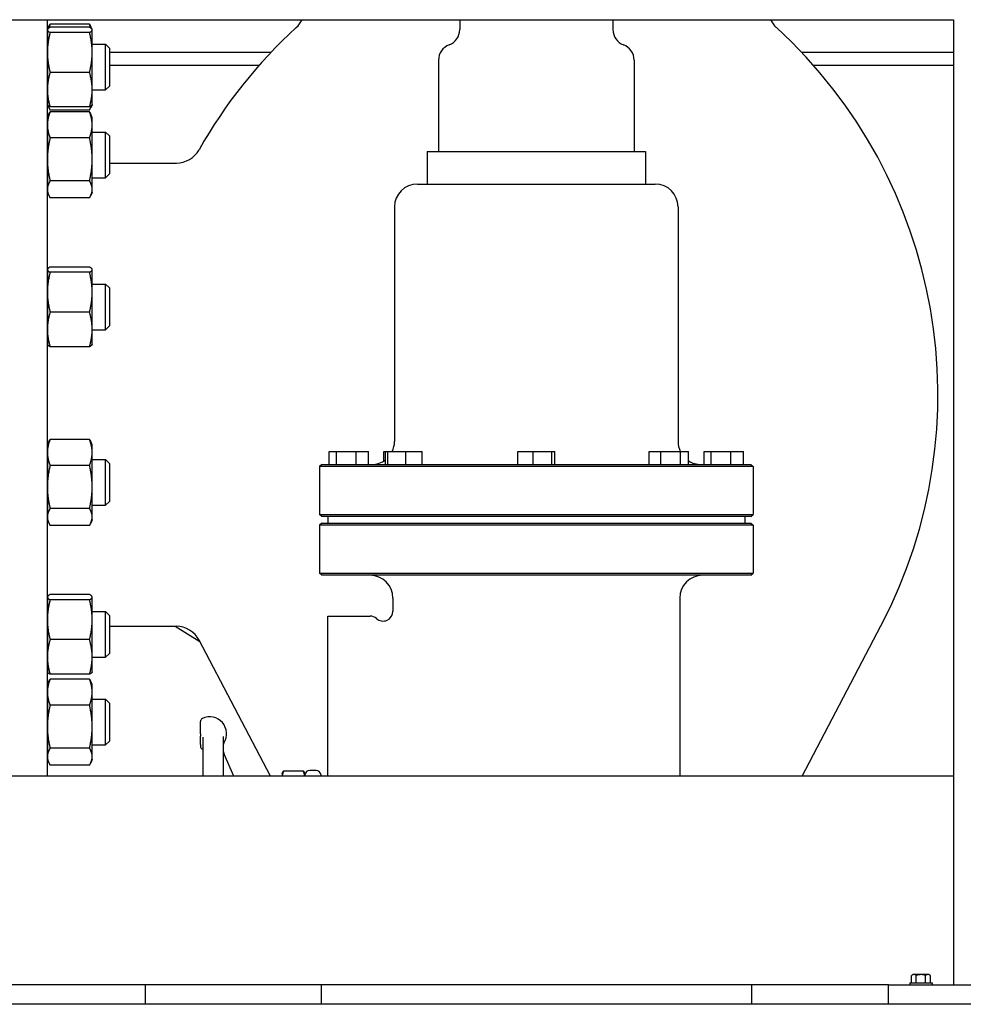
# Model space of a CAD drawing. Header units: inches. Extents: x 5 to 1128, y -85 to 748.
# Tile 584 of 656: x 927 to 945, y 336 to 355. Entities that reach past the tile are written whole.
import ezdxf

# ---------------------------------------------------------------- set-up
doc = ezdxf.new("R2010")
doc.units = ezdxf.units.IN
doc.header["$LTSCALE"] = 32
doc.header["$MEASUREMENT"] = 0
doc.layers.add('Visible (ANSI)', color=7, linetype='Continuous', lineweight=30)

msp = doc.modelspace()

# ---------------------------------------------------------------- linework, layer by layer
at = {"layer": 'Visible (ANSI)'}
for p, q in [((910.55578, 355.10867), (945.05578, 355.10867)), ((927.67578, 355.10867), (927.67578, 340.60867)), ((935.58703, 355.10867), (935.58703, 354.91789)), ((938.52453, 355.10867), (938.52453, 354.91789)), ((945.05578, 355.10867), (945.05578, 336.60867)), ((927.68078, 354.91869), (927.68327, 354.92402)), ((927.68078, 354.91869), (927.68078, 354.91339)), ((927.68078, 354.91339), (927.68078, 354.48111)), ((927.68327, 354.92402), (927.70985, 354.98103)), ((928.48792, 355.0238), (927.73265, 355.0238)), ((928.48792, 354.96368), (927.73265, 354.96368)), ((928.48792, 354.86311), (927.73265, 354.86311)), ((928.5373, 354.92402), (928.51071, 354.98103)), ((928.53978, 354.91869), (928.5373, 354.92402)), ((928.53978, 354.91339), (928.53978, 354.91869)), ((928.53978, 354.48111), (928.53978, 354.91339)), ((927.67578, 354.63719), (927.68078, 354.63719)), ((927.68078, 354.48111), (927.68078, 353.76741)), ((928.53978, 354.63719), (928.79787, 354.63719)), ((928.53978, 353.76741), (928.53978, 354.48111)), ((928.79787, 353.76219), (928.79787, 354.63719)), ((928.87078, 354.56427), (928.79787, 354.63719)), ((928.87078, 354.56427), (928.87078, 353.8351)), ((928.87078, 354.48367), (931.96858, 354.48367)), ((942.14298, 354.48367), (945.05578, 354.48367)), ((935.18078, 354.33242), (935.18078, 352.58242)), ((938.93078, 354.33242), (938.93078, 352.58242)), ((928.48792, 354.09912), (927.73265, 354.09912)), ((931.74028, 354.23367), (928.87078, 354.23367)), ((945.05578, 354.23367), (942.37129, 354.23367)), ((927.67578, 353.76219), (927.68078, 353.76219)), ((927.68078, 353.76741), (927.68078, 353.48069)), ((928.53978, 353.48069), (928.53978, 353.76741)), ((928.53978, 353.76219), (928.79787, 353.76219)), ((928.87078, 353.8351), (928.79787, 353.76219)), ((927.68078, 353.48069), (927.68327, 353.47535)), ((927.68327, 353.47535), (927.70985, 353.41835)), ((928.48792, 353.4357), (927.73265, 353.4357)), ((928.48792, 353.37557), (927.73265, 353.37557)), ((928.48792, 353.34148), (927.73265, 353.34148)), ((928.5373, 353.47535), (928.51071, 353.41835)), ((928.53978, 353.48069), (928.5373, 353.47535)), ((927.68078, 353.23636), (927.70985, 353.2987)), ((927.68078, 353.23636), (927.68078, 353.0919)), ((928.53978, 353.23636), (928.51071, 353.2987)), ((928.53978, 353.0919), (928.53978, 353.23636)), ((927.68078, 353.0919), (927.68078, 352.43027)), ((928.53978, 352.43027), (928.53978, 353.0919)), ((927.67578, 352.95486), (927.68078, 352.95486)), ((928.48792, 352.84233), (927.73265, 352.84233)), ((928.53978, 352.95486), (928.79787, 352.95486)), ((928.79787, 352.07986), (928.79787, 352.95486)), ((928.87078, 352.88195), (928.79787, 352.95486)), ((928.87078, 352.88195), (928.87078, 352.15278)), ((927.68078, 352.43027), (927.68078, 351.85573)), ((928.53978, 351.85573), (928.53978, 352.43027)), ((934.96203, 352.58242), (939.14953, 352.58242)), ((934.96203, 352.58242), (934.96203, 351.95742)), ((939.14953, 352.58242), (939.14953, 351.95742)), ((928.87078, 352.36117), (930.15403, 352.36117)), ((927.67578, 352.07986), (927.68078, 352.07986)), ((928.53978, 352.07986), (928.79787, 352.07986)), ((928.87078, 352.15278), (928.79787, 352.07986)), ((927.68078, 351.85573), (927.68078, 351.79836)), ((928.48792, 352.01821), (927.73265, 352.01821)), ((928.53978, 351.79836), (928.53978, 351.85573)), ((934.77453, 351.95742), (939.33703, 351.95742)), ((927.68078, 351.79836), (927.70985, 351.73602)), ((928.48792, 351.69325), (927.73265, 351.69325)), ((928.53978, 351.79836), (928.51071, 351.73602)), ((934.33703, 351.51992), (934.33703, 347.01992)), ((939.77453, 351.51992), (939.77453, 347.01992)), ((927.68078, 350.32249), (927.68327, 350.32783)), ((927.68078, 350.32249), (927.68078, 350.3172)), ((928.48792, 350.36748), (927.73265, 350.36748)), ((928.53978, 350.32249), (928.5373, 350.32783)), ((928.53978, 350.3172), (928.53978, 350.32249)), ((927.68078, 350.3172), (927.68078, 349.88492)), ((928.48792, 350.26692), (927.73265, 350.26692)), ((928.53978, 349.88492), (928.53978, 350.3172)), ((927.67578, 350.04099), (927.68078, 350.04099)), ((928.53978, 350.04099), (928.79787, 350.04099)), ((928.79787, 349.16599), (928.79787, 350.04099)), ((928.87078, 349.96808), (928.79787, 350.04099)), ((928.87078, 349.96808), (928.87078, 349.23891)), ((927.68078, 349.88492), (927.68078, 349.17122)), ((928.53978, 349.17122), (928.53978, 349.88492)), ((928.48792, 349.50293), (927.73265, 349.50293)), ((928.87078, 349.23891), (928.79787, 349.16599)), ((927.67578, 349.16599), (927.68078, 349.16599)), ((927.68078, 349.17122), (927.68078, 348.88449)), ((928.53978, 348.88449), (928.53978, 349.17122)), ((928.53978, 349.16599), (928.79787, 349.16599)), ((927.68078, 348.88449), (927.68327, 348.87916)), ((928.48792, 348.8395), (927.73265, 348.8395)), ((928.53978, 348.88449), (928.5373, 348.87916)), ((927.68078, 346.95785), (927.70985, 347.02019)), ((927.68078, 346.95785), (927.68078, 346.81339)), ((928.48792, 347.06296), (927.73265, 347.06296)), ((928.53978, 346.95785), (928.51071, 347.02019)), ((928.53978, 346.81339), (928.53978, 346.95785)), ((927.68078, 346.81339), (927.68078, 346.15175)), ((928.53978, 346.15175), (928.53978, 346.81339)), ((933.08442, 346.58242), (933.08442, 346.83242)), ((933.08442, 346.83242), (933.22338, 346.83242)), ((933.22338, 346.83242), (933.601, 346.83242)), ((933.22338, 346.58242), (933.22338, 346.83242)), ((933.601, 346.83242), (933.83965, 346.83242)), ((933.601, 346.58242), (933.601, 346.83242)), ((933.83965, 346.58242), (933.83965, 346.83242)), ((934.13497, 346.83242), (934.16477, 346.83242)), ((934.13497, 346.65117), (934.13497, 346.83242)), ((934.16477, 346.83242), (934.20691, 346.83242)), ((934.16477, 346.58242), (934.16477, 346.83242)), ((934.20691, 346.58242), (934.20691, 346.83242)), ((934.20691, 346.83242), (934.55676, 346.83242)), ((934.55676, 346.83242), (934.86447, 346.83242)), ((934.55676, 346.58242), (934.55676, 346.83242)), ((934.86447, 346.58242), (934.86447, 346.83242)), ((936.69998, 346.83242), (936.99823, 346.83242)), ((936.69998, 346.58242), (936.69998, 346.83242)), ((936.99823, 346.58242), (936.99823, 346.83242)), ((936.99823, 346.83242), (937.35403, 346.83242)), ((937.35403, 346.83242), (937.41158, 346.83242)), ((937.35403, 346.58242), (937.35403, 346.83242)), ((937.41158, 346.58242), (937.41158, 346.83242)), ((939.2173, 346.83242), (939.44362, 346.83242)), ((939.2173, 346.58242), (939.2173, 346.83242)), ((939.44362, 346.83242), (939.82327, 346.83242)), ((939.44362, 346.58242), (939.44362, 346.83242)), ((939.82327, 346.58242), (939.82327, 346.83242)), ((939.82327, 346.83242), (939.97659, 346.83242)), ((939.97659, 346.58242), (939.97659, 346.83242)), ((940.27192, 346.83242), (940.41088, 346.83242)), ((940.27192, 346.58242), (940.27192, 346.83242)), ((940.41088, 346.83242), (940.7885, 346.83242)), ((940.41088, 346.58242), (940.41088, 346.83242)), ((940.7885, 346.83242), (941.02715, 346.83242)), ((940.7885, 346.58242), (940.7885, 346.83242)), ((941.02715, 346.58242), (941.02715, 346.83242)), ((927.67578, 346.67635), (927.68078, 346.67635)), ((928.48792, 346.56381), (927.73265, 346.56381)), ((928.53978, 346.67635), (928.79787, 346.67635)), ((928.79787, 345.80135), (928.79787, 346.67635)), ((928.87078, 346.60343), (928.79787, 346.67635)), ((928.87078, 346.60343), (928.87078, 345.87426)), ((932.9412, 346.58242), (932.89953, 346.54075)), ((932.9412, 346.58242), (941.17037, 346.58242)), ((941.17037, 346.58242), (941.21203, 346.54075)), ((941.21203, 346.54075), (932.89953, 346.54075)), ((932.89953, 346.54075), (932.89953, 345.62409)), ((941.21203, 346.54075), (941.21203, 345.62409)), ((927.68078, 346.15175), (927.68078, 345.57721)), ((928.53978, 345.57721), (928.53978, 346.15175)), ((927.67578, 345.80135), (927.68078, 345.80135)), ((928.53978, 345.80135), (928.79787, 345.80135)), ((928.87078, 345.87426), (928.79787, 345.80135)), ((928.48792, 345.73969), (927.73265, 345.73969)), ((932.89953, 345.62409), (941.21203, 345.62409)), ((932.9412, 345.58242), (932.89953, 345.62409)), ((941.17037, 345.58242), (941.21203, 345.62409)), ((927.68078, 345.57721), (927.68078, 345.51985)), ((927.68078, 345.51985), (927.70985, 345.45751)), ((928.48792, 345.41473), (927.73265, 345.41473)), ((928.53978, 345.51985), (928.51071, 345.45751)), ((928.53978, 345.51985), (928.53978, 345.57721)), ((932.9412, 345.45742), (932.89953, 345.41575)), ((941.21203, 345.41575), (932.89953, 345.41575)), ((932.89953, 345.41575), (932.89953, 344.49909)), ((941.17037, 345.58242), (932.9412, 345.58242)), ((932.9412, 345.45742), (941.17037, 345.45742)), ((933.05578, 345.58242), (933.05578, 345.45742)), ((941.05578, 345.58242), (941.05578, 345.45742)), ((941.17037, 345.45742), (941.21203, 345.41575)), ((941.21203, 345.41575), (941.21203, 344.49909)), ((932.89953, 344.49909), (941.21203, 344.49909)), ((932.9412, 344.45742), (932.89953, 344.49909)), ((941.17037, 344.45742), (941.21203, 344.49909)), ((941.17037, 344.45742), (932.9412, 344.45742)), ((927.68078, 344.04398), (927.68327, 344.04931)), ((927.68078, 344.04398), (927.68078, 344.03868)), ((927.68078, 344.03868), (927.68078, 343.6064)), ((928.48792, 344.08896), (927.73265, 344.08896)), ((928.48792, 343.9884), (927.73265, 343.9884)), ((928.53978, 344.04398), (928.5373, 344.04931)), ((928.53978, 344.03868), (928.53978, 344.04398)), ((928.53978, 343.6064), (928.53978, 344.03868)), ((934.30578, 344.01992), (934.30578, 343.76818)), ((939.80578, 344.01992), (939.80578, 340.60867)), ((927.67578, 343.76248), (927.68078, 343.76248)), ((928.53978, 343.76248), (928.79787, 343.76248)), ((928.79787, 342.88748), (928.79787, 343.76248)), ((928.87078, 343.68956), (928.79787, 343.76248)), ((927.68078, 343.6064), (927.68078, 342.8927)), ((928.53978, 342.8927), (928.53978, 343.6064)), ((928.87078, 343.68956), (928.87078, 342.96039)), ((933.05578, 340.60867), (933.05578, 343.67617)), ((933.05578, 343.67617), (933.86828, 343.67617)), ((928.87078, 343.48117), (930.14851, 343.48117)), ((930.12762, 343.48117), (930.60373, 343.1897)), ((942.15493, 340.60867), (943.66446, 343.4885)), ((928.48792, 343.22441), (927.73265, 343.22441)), ((931.95664, 340.60867), (930.59136, 343.2133)), ((928.87078, 342.96039), (928.79787, 342.88748)), ((927.67578, 342.88748), (927.68078, 342.88748)), ((927.68078, 342.8927), (927.68078, 342.60598)), ((928.53978, 342.60598), (928.53978, 342.8927)), ((928.53978, 342.88748), (928.79787, 342.88748)), ((927.68078, 342.60598), (927.68327, 342.60064)), ((928.53978, 342.60598), (928.5373, 342.60064)), ((927.68078, 342.36165), (927.70985, 342.42399)), ((928.48792, 342.56099), (927.73265, 342.56099)), ((928.48792, 342.46677), (927.73265, 342.46677)), ((928.53978, 342.36165), (928.51071, 342.42399)), ((927.68078, 342.36165), (927.68078, 342.21719)), ((927.68078, 342.21719), (927.68078, 341.55556)), ((928.53978, 342.21719), (928.53978, 342.36165)), ((928.53978, 341.55556), (928.53978, 342.21719)), ((927.67578, 342.08015), (927.68078, 342.08015)), ((928.53978, 342.08015), (928.79787, 342.08015)), ((928.79787, 341.20515), (928.79787, 342.08015)), ((928.87078, 342.00723), (928.79787, 342.08015)), ((928.48792, 341.96762), (927.73265, 341.96762)), ((928.87078, 342.00723), (928.87078, 341.27807)), ((930.61678, 341.421), (930.61678, 341.65598)), ((927.68078, 341.55556), (927.68078, 340.98102)), ((928.53978, 340.98102), (928.53978, 341.55556)), ((928.87078, 341.27807), (928.79787, 341.20515)), ((930.61678, 341.421), (930.61678, 341.37567)), ((930.61678, 341.21427), (930.61678, 341.37567)), ((930.66928, 340.60867), (930.66928, 341.35726)), ((931.05428, 341.36836), (931.05428, 340.60867)), ((927.67578, 341.20515), (927.68078, 341.20515)), ((928.48792, 341.1435), (927.73265, 341.1435)), ((928.53978, 341.20515), (928.79787, 341.20515)), ((930.61678, 341.21427), (930.61678, 341.18147)), ((927.68078, 340.98102), (927.68078, 340.92365)), ((927.68078, 340.92365), (927.70985, 340.86131)), ((928.53978, 340.92365), (928.51071, 340.86131)), ((928.53978, 340.92365), (928.53978, 340.98102)), ((931.25798, 340.60867), (931.07016, 341.03052)), ((928.48792, 340.81854), (927.73265, 340.81854)), ((932.21378, 340.71233), (932.58479, 340.71233)), ((932.83238, 340.71792), (932.71203, 340.71792)), ((945.05578, 340.60867), (910.55578, 340.60867)), ((932.18028, 340.65867), (932.19707, 340.68774)), ((932.18028, 340.65867), (932.18028, 340.60867)), ((932.61828, 340.65867), (932.6015, 340.68774)), ((932.61828, 340.60867), (932.61828, 340.65867)), ((932.61868, 340.63276), (932.61868, 340.60867)), ((944.25065, 336.64767), (944.25065, 336.78345)), ((944.29568, 336.80267), (944.27478, 336.80267)), ((944.43078, 336.80267), (944.29568, 336.80267)), ((944.34072, 336.64767), (944.34072, 336.78345)), ((944.56588, 336.80267), (944.43078, 336.80267)), ((944.52085, 336.64767), (944.52085, 336.78345)), ((944.58678, 336.80267), (944.56588, 336.80267)), ((944.61092, 336.64767), (944.61092, 336.78345)), ((943.80578, 336.60867), (911.80578, 336.60867)), ((929.55578, 336.60867), (929.55578, 336.23367)), ((932.93078, 336.60867), (932.93078, 336.23367)), ((941.18078, 336.60867), (941.18078, 336.23367)), ((943.80578, 336.60867), (947.80578, 336.60867)), ((943.80578, 336.23367), (943.80578, 336.60867)), ((944.21478, 336.64767), (944.64678, 336.64767)), ((944.21478, 336.64767), (944.21478, 336.60867)), ((944.64678, 336.64767), (944.64678, 336.60867)), ((985.18078, 336.23367), (907.80578, 336.23367))]:
    msp.add_line(p, q, dxfattribs=at)
for centre, radius, start, end in [((932.11578, 355.32956), 0.5, 312.497008, 333.782643), ((941.99578, 355.32956), 0.5, 206.217357, 227.502992), ((938.90361, 347.92117), 9.54783, 132.497008, 150.551), ((935.27453, 354.91789), 0.3125, 290.487315, 0), ((938.83703, 354.91789), 0.3125, 180, 249.512685), ((935.20796, 347.92117), 9.54783, 332.337698, 47.502992), ((935.49328, 354.33242), 0.3125, 110.487315, 180), ((938.61828, 354.33242), 0.3125, 0, 69.512685), ((930.15403, 352.86117), 0.5, 270, 330.551), ((934.77453, 351.51992), 0.4375, 90, 180), ((939.33703, 351.51992), 0.4375, 0, 90), ((933.89953, 347.01992), 0.4375, 334.623066, 0), ((940.21203, 347.01992), 0.4375, 180, 205.376934), ((933.89953, 347.01992), 0.4375, 270, 307.318572), ((940.21203, 347.01992), 0.4375, 237.442211, 270), ((933.86828, 344.01992), 0.4375, 0, 90), ((940.24328, 344.01992), 0.4375, 90, 180), ((934.11828, 343.76818), 0.1875, 228.189685, 0), ((933.86828, 343.48867), 0.1875, 48.189685, 90), ((930.14851, 342.98117), 0.5, 27.662302, 90), ((930.67928, 341.65598), 0.0625, 115.376934, 180), ((930.79178, 341.41881), 0.325, 327.004115, 115.376934), ((930.67928, 341.18146), 0.0625, 180, 241.143953), ((931.11678, 341.20778), 0.0625, 147.004115, 180), ((932.71203, 340.62417), 0.09375, 90, 174.741407), ((932.83238, 340.62417), 0.09375, 9.087729, 90), ((944.43078, 336.58205), 0.2702, 125.26439, 131.810315), ((944.43078, 336.58205), 0.22062, 90, 114.094843), ((944.43078, 336.58205), 0.22062, 65.905157, 90), ((944.43078, 336.58205), 0.2702, 48.189685, 54.73561)]:
    msp.add_arc(centre, radius, start, end, dxfattribs=at)
for centre, start_param, end_param in [((944.29568, 336.58205), 0, 0.42053434), ((944.29568, 336.58205), 5.86265097, 6.28318531), ((944.56588, 336.58205), 0, 0.42053434), ((944.56588, 336.58205), 5.86265097, 6.28318531)]:
    msp.add_ellipse(centre, major_axis=(0, 0.22062), ratio=0.5, start_param=start_param, end_param=end_param, dxfattribs=at)
for points, weights in [([(927.73265, 354.96368), (927.68078, 354.93673), (927.68078, 354.91339)], [1, 1.0379548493, 1]), ([(927.68078, 354.91339), (927.68078, 354.89006), (927.73265, 354.86311)], [1, 1.0379548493, 1]), ([(927.73265, 354.86311), (927.68078, 354.6584), (927.68078, 354.48111)], [1, 1.0379548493, 1]), ([(927.73265, 355.0238), (927.71755, 354.98487), (927.70701, 354.94851)], [1, 1.01076049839, 1.01541962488]), ([(927.70985, 354.98103), (927.71952, 355.00177), (927.73265, 355.0238)], [1.01408417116, 1.00934096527, 1]), ([(928.51356, 354.94851), (928.50302, 354.98487), (928.48792, 355.0238)], [1.01541962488, 1.01076049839, 1]), ([(928.48792, 355.0238), (928.50104, 355.00177), (928.51071, 354.98103)], [1, 1.00934096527, 1.01408417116]), ([(928.53978, 354.91339), (928.53978, 354.93673), (928.48792, 354.96368)], [1, 1.0379548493, 1]), ([(928.48792, 354.86311), (928.53978, 354.89006), (928.53978, 354.91339)], [1, 1.0379548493, 1]), ([(928.53978, 354.48111), (928.53978, 354.6584), (928.48792, 354.86311)], [1, 1.0379548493, 1]), ([(927.68078, 354.48111), (927.68078, 354.30383), (927.73265, 354.09912)], [1, 1.0379548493, 1]), ([(928.48792, 354.09912), (928.53978, 354.30383), (928.53978, 354.48111)], [1, 1.0379548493, 1]), ([(927.73265, 354.09912), (927.68078, 353.92136), (927.68078, 353.76741)], [1, 1.0379548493, 1]), ([(928.53978, 353.76741), (928.53978, 353.92136), (928.48792, 354.09912)], [1, 1.0379548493, 1]), ([(927.68078, 353.76741), (927.68078, 353.61346), (927.73265, 353.4357)], [1, 1.0379548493, 1]), ([(928.48792, 353.4357), (928.53978, 353.61346), (928.53978, 353.76741)], [1, 1.0379548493, 1]), ([(927.73265, 353.34148), (927.68078, 353.20773), (927.68078, 353.0919)], [1, 1.0379548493, 1]), ([(927.73265, 353.4357), (927.69189, 353.45688), (927.68327, 353.47535)], [1, 1.02958951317, 1.01304319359]), ([(927.69261, 353.46265), (927.7053, 353.42148), (927.73265, 353.37557)], [1.01895290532, 1.01965956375, 1]), ([(927.70985, 353.2987), (927.71952, 353.31944), (927.73265, 353.34148)], [1.01408417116, 1.00934096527, 1]), ([(928.5373, 353.47535), (928.52868, 353.45688), (928.48792, 353.4357)], [1.01304319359, 1.02958951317, 1]), ([(928.48792, 353.37557), (928.51526, 353.42148), (928.52796, 353.46265)], [1, 1.01965956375, 1.01895290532]), ([(928.53978, 353.0919), (928.53978, 353.20773), (928.48792, 353.34148)], [1, 1.0379548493, 1]), ([(928.48792, 353.34148), (928.50104, 353.31944), (928.51071, 353.2987)], [1, 1.00934096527, 1.01408417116]), ([(927.68078, 353.0919), (927.68078, 352.97608), (927.73265, 352.84233)], [1, 1.0379548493, 1]), ([(928.48792, 352.84233), (928.53978, 352.97608), (928.53978, 353.0919)], [1, 1.0379548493, 1]), ([(927.73265, 352.84233), (927.68078, 352.62151), (927.68078, 352.43027)], [1, 1.0379548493, 1]), ([(928.53978, 352.43027), (928.53978, 352.62151), (928.48792, 352.84233)], [1, 1.0379548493, 1]), ([(927.68078, 352.43027), (927.68078, 352.23903), (927.73265, 352.01821)], [1, 1.0379548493, 1]), ([(928.48792, 352.01821), (928.53978, 352.23903), (928.53978, 352.43027)], [1, 1.0379548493, 1]), ([(927.73265, 352.01821), (927.68078, 351.93114), (927.68078, 351.85573)], [1, 1.0379548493, 1]), ([(927.68078, 351.85573), (927.68078, 351.78032), (927.73265, 351.69325)], [1, 1.0379548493, 1]), ([(928.53978, 351.85573), (928.53978, 351.93114), (928.48792, 352.01821)], [1, 1.0379548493, 1]), ([(928.48792, 351.69325), (928.53978, 351.78032), (928.53978, 351.85573)], [1, 1.0379548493, 1]), ([(927.73265, 350.36748), (927.68078, 350.34054), (927.68078, 350.3172)], [1, 1.0379548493, 1]), ([(928.53978, 350.3172), (928.53978, 350.34054), (928.48792, 350.36748)], [1, 1.0379548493, 1]), ([(927.68078, 350.3172), (927.68078, 350.29386), (927.73265, 350.26692)], [1, 1.0379548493, 1]), ([(927.73265, 350.26692), (927.68078, 350.06221), (927.68078, 349.88492)], [1, 1.0379548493, 1]), ([(928.48792, 350.26692), (928.53978, 350.29386), (928.53978, 350.3172)], [1, 1.0379548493, 1]), ([(928.53978, 349.88492), (928.53978, 350.06221), (928.48792, 350.26692)], [1, 1.0379548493, 1]), ([(927.68078, 349.88492), (927.68078, 349.70764), (927.73265, 349.50293)], [1, 1.0379548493, 1]), ([(928.48792, 349.50293), (928.53978, 349.70764), (928.53978, 349.88492)], [1, 1.0379548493, 1]), ([(927.73265, 349.50293), (927.68078, 349.32516), (927.68078, 349.17122)], [1, 1.0379548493, 1]), ([(928.53978, 349.17122), (928.53978, 349.32516), (928.48792, 349.50293)], [1, 1.0379548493, 1]), ([(927.68078, 349.17122), (927.68078, 349.01727), (927.73265, 348.8395)], [1, 1.0379548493, 1]), ([(928.48792, 348.8395), (928.53978, 349.01727), (928.53978, 349.17122)], [1, 1.0379548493, 1]), ([(927.73265, 348.8395), (927.69189, 348.86068), (927.68327, 348.87916)], [1, 1.02958951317, 1.01304319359]), ([(928.5373, 348.87916), (928.52868, 348.86068), (928.48792, 348.8395)], [1.01304319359, 1.02958951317, 1]), ([(927.73265, 347.06296), (927.68078, 346.92921), (927.68078, 346.81339)], [1, 1.0379548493, 1]), ([(927.70985, 347.02019), (927.71952, 347.04092), (927.73265, 347.06296)], [1.01408417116, 1.00934096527, 1]), ([(928.53978, 346.81339), (928.53978, 346.92921), (928.48792, 347.06296)], [1, 1.0379548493, 1]), ([(928.48792, 347.06296), (928.50104, 347.04092), (928.51071, 347.02019)], [1, 1.00934096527, 1.01408417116]), ([(927.68078, 346.81339), (927.68078, 346.69756), (927.73265, 346.56381)], [1, 1.0379548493, 1]), ([(928.48792, 346.56381), (928.53978, 346.69756), (928.53978, 346.81339)], [1, 1.0379548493, 1]), ([(927.73265, 346.56381), (927.68078, 346.34299), (927.68078, 346.15175)], [1, 1.0379548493, 1]), ([(928.53978, 346.15175), (928.53978, 346.34299), (928.48792, 346.56381)], [1, 1.0379548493, 1]), ([(927.68078, 346.15175), (927.68078, 345.96052), (927.73265, 345.73969)], [1, 1.0379548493, 1]), ([(928.48792, 345.73969), (928.53978, 345.96052), (928.53978, 346.15175)], [1, 1.0379548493, 1]), ([(927.73265, 345.73969), (927.68078, 345.65262), (927.68078, 345.57721)], [1, 1.0379548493, 1]), ([(928.53978, 345.57721), (928.53978, 345.65262), (928.48792, 345.73969)], [1, 1.0379548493, 1]), ([(927.68078, 345.57721), (927.68078, 345.5018), (927.73265, 345.41473)], [1, 1.0379548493, 1]), ([(928.48792, 345.41473), (928.53978, 345.5018), (928.53978, 345.57721)], [1, 1.0379548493, 1]), ([(927.73265, 344.08896), (927.68078, 344.06202), (927.68078, 344.03868)], [1, 1.0379548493, 1]), ([(927.68078, 344.03868), (927.68078, 344.01534), (927.73265, 343.9884)], [1, 1.0379548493, 1]), ([(927.73265, 343.9884), (927.68078, 343.78369), (927.68078, 343.6064)], [1, 1.0379548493, 1]), ([(928.53978, 344.03868), (928.53978, 344.06202), (928.48792, 344.08896)], [1, 1.0379548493, 1]), ([(928.48792, 343.9884), (928.53978, 344.01534), (928.53978, 344.03868)], [1, 1.0379548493, 1]), ([(928.53978, 343.6064), (928.53978, 343.78369), (928.48792, 343.9884)], [1, 1.0379548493, 1]), ([(927.68078, 343.6064), (927.68078, 343.42912), (927.73265, 343.22441)], [1, 1.0379548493, 1]), ([(928.48792, 343.22441), (928.53978, 343.42912), (928.53978, 343.6064)], [1, 1.0379548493, 1]), ([(927.73265, 343.22441), (927.68078, 343.04664), (927.68078, 342.8927)], [1, 1.0379548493, 1]), ([(928.53978, 342.8927), (928.53978, 343.04664), (928.48792, 343.22441)], [1, 1.0379548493, 1]), ([(927.68078, 342.8927), (927.68078, 342.73875), (927.73265, 342.56099)], [1, 1.0379548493, 1]), ([(928.48792, 342.56099), (928.53978, 342.73875), (928.53978, 342.8927)], [1, 1.0379548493, 1]), ([(927.73265, 342.56099), (927.69189, 342.58216), (927.68327, 342.60064)], [1, 1.02958951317, 1.01304319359]), ([(928.5373, 342.60064), (928.52868, 342.58216), (928.48792, 342.56099)], [1.01304319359, 1.02958951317, 1]), ([(927.73265, 342.46677), (927.68078, 342.33302), (927.68078, 342.21719)], [1, 1.0379548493, 1]), ([(927.70985, 342.42399), (927.71952, 342.44473), (927.73265, 342.46677)], [1.01408417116, 1.00934096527, 1]), ([(928.53978, 342.21719), (928.53978, 342.33302), (928.48792, 342.46677)], [1, 1.0379548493, 1]), ([(928.48792, 342.46677), (928.50104, 342.44473), (928.51071, 342.42399)], [1, 1.00934096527, 1.01408417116]), ([(927.68078, 342.21719), (927.68078, 342.10136), (927.73265, 341.96762)], [1, 1.0379548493, 1]), ([(928.48792, 341.96762), (928.53978, 342.10136), (928.53978, 342.21719)], [1, 1.0379548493, 1]), ([(927.73265, 341.96762), (927.68078, 341.74679), (927.68078, 341.55556)], [1, 1.0379548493, 1]), ([(928.53978, 341.55556), (928.53978, 341.74679), (928.48792, 341.96762)], [1, 1.0379548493, 1]), ([(927.68078, 341.55556), (927.68078, 341.36432), (927.73265, 341.1435)], [1, 1.0379548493, 1]), ([(928.48792, 341.1435), (928.53978, 341.36432), (928.53978, 341.55556)], [1, 1.0379548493, 1]), ([(927.73265, 341.1435), (927.68078, 341.05643), (927.68078, 340.98102)], [1, 1.0379548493, 1]), ([(928.53978, 340.98102), (928.53978, 341.05643), (928.48792, 341.1435)], [1, 1.0379548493, 1]), ([(927.68078, 340.98102), (927.68078, 340.90561), (927.73265, 340.81854)], [1, 1.0379548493, 1]), ([(928.48792, 340.81854), (928.53978, 340.90561), (928.53978, 340.98102)], [1, 1.0379548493, 1]), ([(932.21378, 340.71233), (932.18791, 340.65699), (932.1821, 340.60867)], [1, 1.02906282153, 1.0136176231]), ([(932.19707, 340.68774), (932.20392, 340.69961), (932.21378, 340.71233)], [1.01552166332, 1.01087918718, 1]), ([(932.58479, 340.71233), (932.59465, 340.69961), (932.6015, 340.68774)], [1, 1.01087918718, 1.01552166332]), ([(932.61647, 340.60867), (932.61066, 340.65699), (932.58479, 340.71233)], [1.0136176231, 1.02906282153, 1])]:
    msp.add_rational_spline(points, weights, degree=2, dxfattribs=at)
for points, knots in [([(930.66928, 341.10856), (930.66919, 341.10871), (930.66908, 341.10887), (930.6685, 341.10973), (930.66789, 341.11066), (930.66598, 341.11299), (930.66537, 341.11372), (930.66339, 341.11589), (930.66192, 341.11747), (930.65705, 341.12159), (930.65435, 341.12383), (930.64918, 341.12669), (930.64915, 341.12671), (930.64912, 341.12672)], [0.3018015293, 0.3018015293, 0.3018015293, 0.3018015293, 0.3110269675, 0.3110269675, 0.3460360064, 0.3460360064, 0.3585984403, 0.3585984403, 0.3758973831, 0.3758973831, 0.3887084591, 0.3887084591, 0.3887837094, 0.3887837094, 0.3887837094, 0.3887837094]), ([(931.05428, 341.0863), (931.05428, 341.08267), (931.05428, 341.07874), (931.05449, 341.07432), (931.05456, 341.07316), (931.05475, 341.07118), (931.05482, 341.07061), (931.05495, 341.06964), (931.05499, 341.06933), (931.05509, 341.06867), (931.05514, 341.06832), (931.05525, 341.06771), (931.05529, 341.06749), (931.05537, 341.06702), (931.05542, 341.06676), (931.05552, 341.06625), (931.05558, 341.066), (931.05568, 341.06553), (931.05572, 341.0653), (931.05581, 341.0649), (931.05586, 341.06472), (931.05605, 341.0639), (931.05618, 341.06341), (931.05649, 341.06225), (931.05666, 341.0617), (931.0576, 341.05873), (931.05893, 341.05561), (931.06358, 341.04519), (931.06681, 341.03803), (931.07016, 341.03052)], [0, 0, 0, 0, 0.0860149, 0.0860149, 0.114167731, 0.114167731, 0.124696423, 0.124696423, 0.129146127, 0.129146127, 0.133069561, 0.133069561, 0.135026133, 0.135026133, 0.136998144, 0.136998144, 0.138963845, 0.138963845, 0.140914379, 0.140914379, 0.142814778, 0.142814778, 0.14990119, 0.14990119, 0.162100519, 0.162100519, 0.217793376, 0.217793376, 0.295650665, 0.295650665, 0.295650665, 0.295650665]), ([(932.92495, 340.63898), (932.92495, 340.63898), (932.92513, 340.63692), (932.92593, 340.62776), (932.92664, 340.61964), (932.92759, 340.60867)], [1.208667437, 1.208667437, 1.208667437, 1.208667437, 1.375883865, 1.375883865, 1.581908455, 1.581908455, 1.581908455, 1.581908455])]:
    msp.add_open_spline(points, degree=3, knots=knots, dxfattribs=at)

doc.saveas('drawing.dxf')
